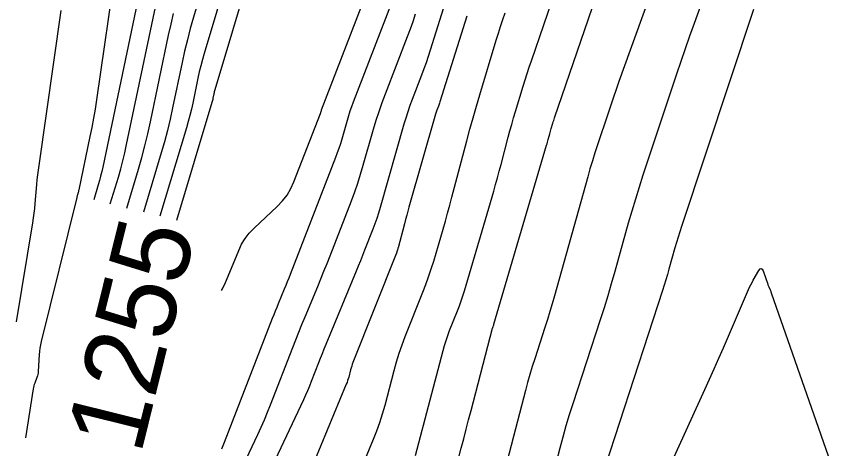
# Model space of a CAD drawing. Extents: x 658976 to 668721, y 639543 to 647196.
# Drawn here: x 661440.5 to 661504.7, y 641084 to 641117.4 of the extents above; entities that cross this region are included whole.
import ezdxf

# ---------------------------------------------------------------- set-up
doc = ezdxf.new("R2010")
doc.units = 0
for name, color, linetype in [('Ex_Contour Labels', 7, 'Continuous'), ('Ex_Major Contours', 7, 'Continuous'), ('Ex_Minor Contours', 7, 'Continuous')]:
    doc.layers.add(name, color=color, linetype=linetype)

msp = doc.modelspace()

# ---------------------------------------------------------------- linework, layer by layer
at = {"layer": 'Ex_Major Contours'}
for points in [[(661458.015, 641124.373), (661455.067, 641114.527), (661454.93, 641114.054), (661454.804, 641113.578), (661454.688, 641113.1), (661454.582, 641112.619), (661454.178, 641110.69), (661454.072, 641110.209), (661453.956, 641109.731), (661453.83, 641109.255), (661453.693, 641108.782), (661451.636, 641101.934)], [(661471.438, 641083.428), (661473.57, 641091.551), (661473.68, 641091.946), (661473.802, 641092.336), (661473.935, 641092.722), (661474.081, 641093.105), (661474.688, 641094.627), (661474.835, 641095.009), (661474.973, 641095.394), (661475.102, 641095.783), (661475.222, 641096.174), (661477.492, 641103.886), (661477.641, 641104.399), (661477.786, 641104.914), (661477.928, 641105.429), (661478.066, 641105.945), (661478.62, 641108.051), (661478.753, 641108.548), (661478.891, 641109.045), (661479.034, 641109.54), (661479.181, 641110.034), (661479.778, 641112.006), (661479.929, 641112.499), (661480.085, 641112.99), (661480.246, 641113.48), (661480.41, 641113.968), (661483.282, 641122.352)], [(661448.24, 641121.497), (661446.716, 641110.934), (661446.607, 641110.223), (661446.488, 641109.514), (661446.357, 641108.806), (661446.215, 641108.101), (661445.351, 641103.974), (661445.34, 641103.925), (661445.328, 641103.876), (661445.316, 641103.828), (661445.302, 641103.779), (661445.244, 641103.587), (661445.23, 641103.538), (661445.216, 641103.49), (661445.203, 641103.441), (661445.191, 641103.393), (661442.431, 641092.244), (661442.375, 641091.994), (661442.331, 641091.742), (661442.299, 641091.488), (661442.28, 641091.232), (661442.209, 641089.928), (661442.198, 641089.812), (661442.178, 641089.697), (661442.149, 641089.584), (661442.111, 641089.473), (661441.94, 641089.034), (661441.9, 641088.923), (661441.866, 641088.811), (661441.839, 641088.697), (661441.817, 641088.581), (661441.212, 641084.802)], [(661456.428, 641083.943), (661456.534, 641084.195), (661456.635, 641084.45), (661460.369, 641094.062), (661460.481, 641094.348), (661460.594, 641094.632), (661460.71, 641094.917), (661460.826, 641095.2), (661461.296, 641096.332), (661461.413, 641096.616), (661461.528, 641096.9), (661461.641, 641097.185), (661461.753, 641097.47), (661465.271, 641106.51), (661465.403, 641106.861), (661465.527, 641107.214), (661465.642, 641107.57), (661465.749, 641107.929), (661466.161, 641109.37), (661466.268, 641109.729), (661466.383, 641110.085), (661466.506, 641110.438), (661466.637, 641110.789), (661470.022, 641119.555)], [(661489.237, 641078.394), (661493.852, 641088.532), (661494.217, 641089.338), (661494.578, 641090.146), (661494.935, 641090.956), (661495.288, 641091.768), (661497.231, 641096.259), (661497.316, 641096.449), (661497.407, 641096.636), (661497.503, 641096.821), (661497.604, 641097.003), (661498.029, 641097.739), (661498.124, 641097.867), (661498.212, 641097.905), (661498.291, 641097.852), (661498.361, 641097.708), (661498.72, 641096.689), (661498.74, 641096.633), (661498.762, 641096.577), (661498.784, 641096.521), (661498.808, 641096.466), (661498.905, 641096.247), (661498.928, 641096.192), (661498.951, 641096.136), (661498.972, 641096.08), (661498.993, 641096.024), (661504.663, 641079.8)]]:
    msp.add_lwpolyline(points, dxfattribs=at)
at = {"layer": 'Ex_Minor Contours'}
for points in [[(661459.999, 641125.437), (661455.894, 641111.726), (661455.871, 641111.644), (661455.849, 641111.562), (661455.829, 641111.479), (661455.81, 641111.396), (661455.741, 641111.062), (661455.722, 641110.979), (661455.702, 641110.897), (661455.68, 641110.814), (661455.657, 641110.733), (661452.919, 641101.616)], [(661456.03, 641123.31), (661454.239, 641117.328), (661453.99, 641116.464), (661453.76, 641115.594), (661453.548, 641114.72), (661453.354, 641113.842), (661452.616, 641110.318), (661452.422, 641109.439), (661452.21, 641108.565), (661451.979, 641107.696), (661451.729, 641106.831), (661450.354, 641102.251)], [(661456.395, 641096.19), (661456.475, 641096.328), (661456.717, 641096.804), (661456.933, 641097.295), (661457.741, 641099.287), (661457.967, 641099.769), (661458.241, 641100.218), (661458.562, 641100.634), (661458.931, 641101.017), (661460.73, 641102.699), (661461.133, 641103.12), (661461.482, 641103.578), (661461.778, 641104.072), (661462.018, 641104.603), (661464.073, 641109.884), (661464.082, 641109.907), (661464.09, 641109.931), (661464.098, 641109.955), (661464.105, 641109.979), (661464.133, 641110.075), (661464.14, 641110.099), (661464.148, 641110.122), (661464.156, 641110.146), (661464.165, 641110.169), (661469.22, 641123.261)], [(661474.223, 641081.08), (661474.978, 641083.998), (661475.167, 641084.727), (661475.357, 641085.456), (661475.547, 641086.185), (661475.738, 641086.914), (661477.412, 641093.29), (661477.418, 641093.315), (661477.426, 641093.34), (661477.435, 641093.364), (661477.444, 641093.388), (661477.482, 641093.484), (661477.491, 641093.508), (661477.5, 641093.532), (661477.508, 641093.556), (661477.515, 641093.581), (661481.595, 641107.442), (661481.626, 641107.55), (661481.656, 641107.658), (661481.686, 641107.766), (661481.715, 641107.875), (661481.832, 641108.317), (661481.86, 641108.422), (661481.889, 641108.526), (661481.919, 641108.63), (661481.95, 641108.734), (661482.075, 641109.148), (661482.107, 641109.252), (661482.14, 641109.355), (661482.173, 641109.458), (661482.208, 641109.56), (661486.585, 641122.34)], [(661490.791, 641122.371), (661487.198, 641112.361), (661486.981, 641111.75), (661486.767, 641111.139), (661486.557, 641110.526), (661486.351, 641109.912), (661485.532, 641107.452), (661485.331, 641106.836), (661485.138, 641106.218), (661484.952, 641105.597), (661484.774, 641104.975), (661482.202, 641095.783), (661482.027, 641095.17), (661481.845, 641094.558), (661481.656, 641093.948), (661481.461, 641093.341), (661480.667, 641090.914), (661480.473, 641090.306), (661480.289, 641089.696), (661480.114, 641089.082), (661479.95, 641088.465), (661477.924, 641080.64)], [(661450.458, 641121.274), (661447.203, 641105.73), (661447.128, 641105.389), (661447.045, 641105.049), (661446.956, 641104.712), (661446.859, 641104.376), (661446.507, 641103.204)], [(661494.414, 641120.752), (661493.012, 641116.846), (661492.664, 641115.868), (661492.322, 641114.888), (661491.986, 641113.907), (661491.655, 641112.923), (661489.057, 641105.117), (661488.756, 641104.193), (661488.466, 641103.266), (661488.187, 641102.335), (661487.919, 641101.4), (661486.871, 641097.656), (661486.604, 641096.721), (661486.327, 641095.789), (661486.04, 641094.861), (661485.743, 641093.935), (661483.614, 641087.433), (661483.342, 641086.579), (661483.084, 641085.721), (661482.839, 641084.86), (661482.607, 641083.994), (661481.506, 641079.737)], [(661447.789, 641102.887), (661448.416, 641104.973), (661448.596, 641105.596), (661448.762, 641106.222), (661448.915, 641106.852), (661449.055, 641107.486), (661451.385, 641118.615)], [(661473.897, 641118.987), (661472.572, 641114.774), (661472.416, 641114.292), (661472.253, 641113.812), (661472.082, 641113.336), (661471.903, 641112.861), (661471.173, 641110.971), (661470.996, 641110.496), (661470.83, 641110.018), (661470.674, 641109.536), (661470.529, 641109.051), (661468.688, 641102.609), (661468.562, 641102.188), (661468.427, 641101.771), (661468.282, 641101.357), (661468.128, 641100.946), (661467.491, 641099.308), (661467.33, 641098.899), (661467.168, 641098.491), (661467.003, 641098.084), (661466.835, 641097.678), (661464.486, 641092.016), (661464.339, 641091.66), (661464.195, 641091.303), (661464.053, 641090.946), (661463.912, 641090.588), (661463.355, 641089.154), (661463.213, 641088.796), (661463.064, 641088.442), (661462.909, 641088.09), (661462.748, 641087.741), (661459.888, 641081.688)], [(661443.972, 641117.847), (661442.243, 641105.87), (661442.193, 641105.502), (661442.148, 641105.133), (661442.108, 641104.764), (661442.074, 641104.394), (661441.949, 641102.912), (661441.914, 641102.542), (661441.871, 641102.173), (661441.822, 641101.805), (661441.765, 641101.438), (661440.496, 641093.762)], [(661497.629, 641117.944), (661492.035, 641101.138), (661491.902, 641100.729), (661491.773, 641100.319), (661491.65, 641099.908), (661491.532, 641099.495), (661491.069, 641097.84), (661490.951, 641097.427), (661490.828, 641097.015), (661490.701, 641096.605), (661490.57, 641096.196), (661486.116, 641082.588)], [(661449.072, 641102.569), (661449.973, 641105.569), (661450.236, 641106.48), (661450.479, 641107.396), (661450.703, 641108.316), (661450.907, 641109.242), (661452.313, 641115.956), (661452.496, 641116.788), (661452.697, 641117.615)], [(661457.878, 641082.21), (661459.218, 641085.049), (661459.482, 641085.62), (661459.736, 641086.197), (661459.98, 641086.777), (661460.213, 641087.362), (661461.928, 641091.777), (661462.161, 641092.373), (661462.398, 641092.967), (661462.638, 641093.559), (661462.881, 641094.151), (661463.861, 641096.513), (661464.105, 641097.104), (661464.345, 641097.697), (661464.582, 641098.291), (661464.815, 641098.886), (661466.469, 641103.136), (661466.724, 641103.814), (661466.963, 641104.497), (661467.186, 641105.185), (661467.393, 641105.879), (661468.189, 641108.665), (661468.396, 641109.359), (661468.618, 641110.047), (661468.856, 641110.731), (661469.109, 641111.409), (661470.824, 641115.85), (661471.041, 641116.425), (661471.248, 641117.003), (661471.446, 641117.584)], [(661475.404, 641117.406), (661473.32, 641110.777), (661473.294, 641110.698), (661473.267, 641110.618), (661473.239, 641110.54), (661473.209, 641110.461), (661473.089, 641110.149), (661473.059, 641110.07), (661473.032, 641109.991), (661473.006, 641109.912), (661472.982, 641109.831), (661470.93, 641102.653), (661470.839, 641102.331), (661470.75, 641102.009), (661470.662, 641101.686), (661470.576, 641101.362), (661470.086, 641099.5), (661470.075, 641099.46), (661470.064, 641099.42), (661470.053, 641099.38), (661470.041, 641099.34), (661469.995, 641099.181), (661469.982, 641099.142), (661469.969, 641099.103), (661469.955, 641099.064), (661469.941, 641099.025), (661466.592, 641090.623), (661466.54, 641090.486), (661466.492, 641090.348), (661466.449, 641090.209), (661466.409, 641090.068), (661466.261, 641089.502), (661466.221, 641089.361), (661466.177, 641089.222), (661466.128, 641089.084), (661466.074, 641088.948), (661463.127, 641081.837)], [(661466.951, 641081.705), (661468.188, 641084.69), (661468.443, 641085.336), (661468.676, 641085.988), (661468.885, 641086.649), (661469.073, 641087.317), (661469.778, 641090.004), (661469.965, 641090.672), (661470.171, 641091.334), (661470.398, 641091.989), (661470.645, 641092.638), (661472.006, 641096.054), (661472.237, 641096.652), (661472.453, 641097.255), (661472.655, 641097.863), (661472.843, 641098.475), (661473.567, 641100.935), (661473.746, 641101.551), (661473.92, 641102.168), (661474.09, 641102.786), (661474.256, 641103.406), (661475.408, 641107.784), (661475.647, 641108.675), (661475.894, 641109.564), (661476.149, 641110.45), (661476.412, 641111.334), (661477.693, 641115.566), (661477.857, 641116.097), (661478.025, 641116.627), (661478.198, 641117.155), (661478.376, 641117.682)]]:
    msp.add_lwpolyline(points, dxfattribs=at)

# ---------------------------------------------------------------- texts
at = {"layer": 'Ex_Contour Labels'}
msp.add_text('1255', height=6, rotation=76.09044, dxfattribs=at).set_placement((661450.141, 641083.417))

doc.saveas('drawing.dxf')
